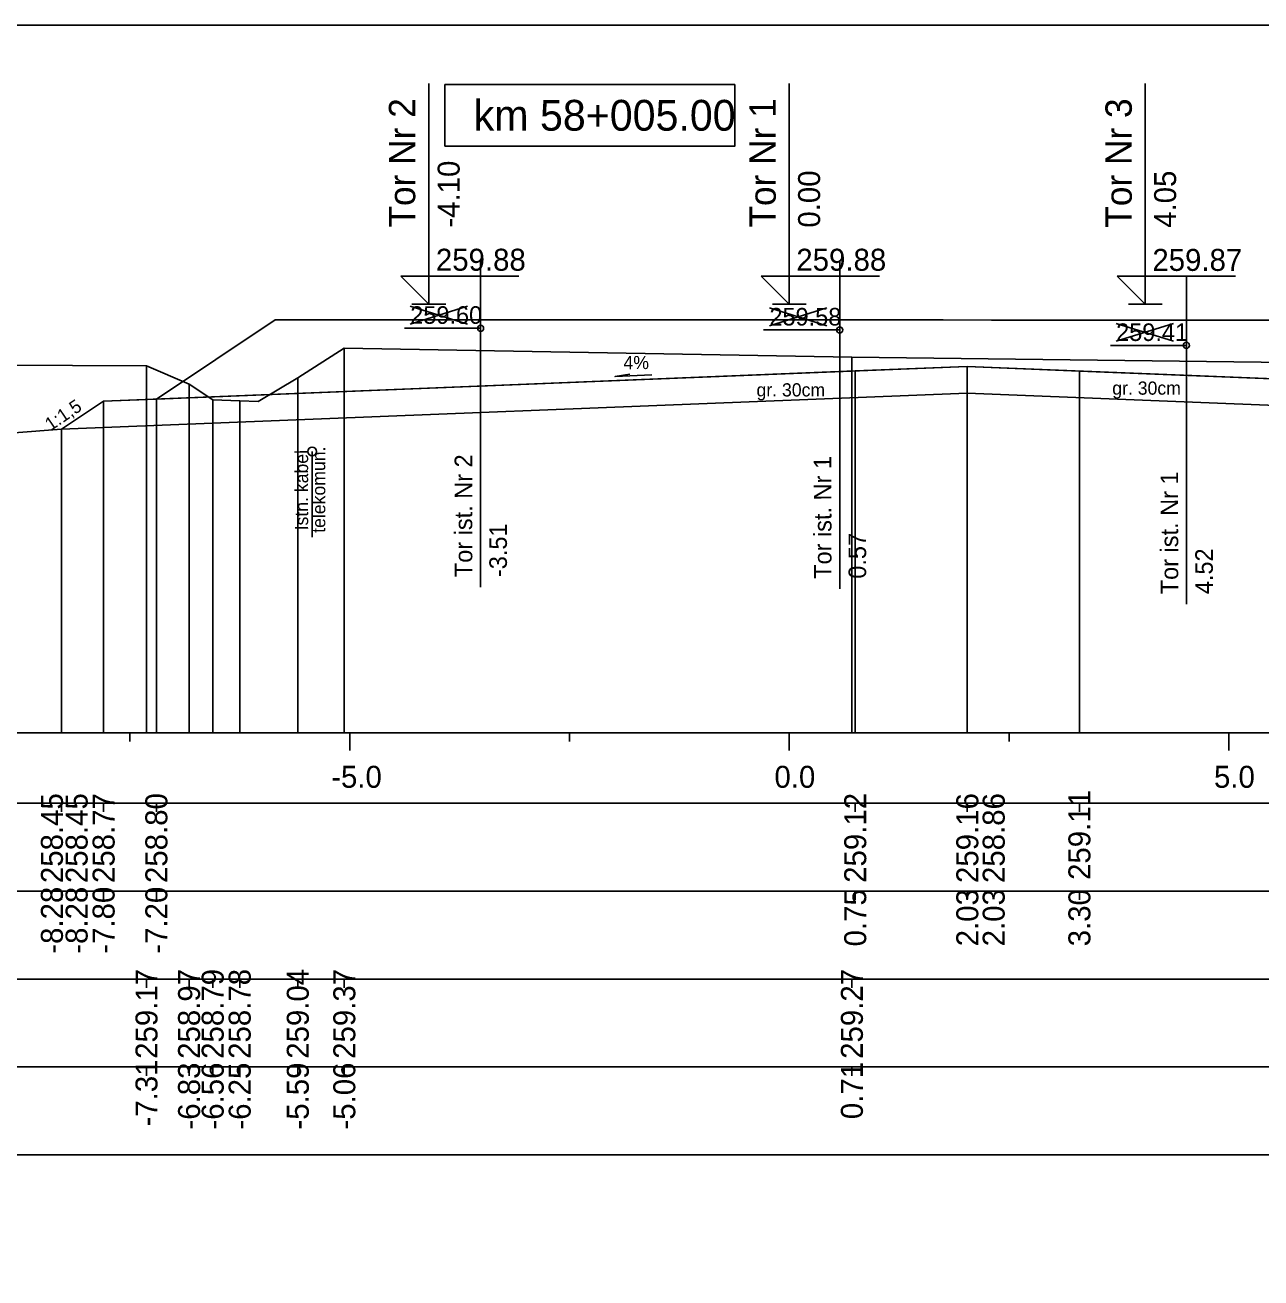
# Model space of a CAD drawing. Extents: x 6516023 to 6560129, y 5513077 to 5529206.
# Drawn here: x 6516478.82 to 6516492.88, y 5514565.91 to 5514580.16 of the extents above; entities that cross this region are included whole.
import ezdxf

# ---------------------------------------------------------------- set-up
doc = ezdxf.new("R2010")
doc.units = 0
for name, color, linetype in [('IR_default', 7, 'Continuous'), ('TOR_PRZEK_P-kable', 7, 'Continuous'), ('TOR_PRZEK_P-komponent', 7, 'Continuous'), ('TOR_PRZEK_P-opisy', 7, 'Continuous'), ('TOR_PRZEK_P-tabelka istniejace', 7, 'Continuous'), ('TOR_PRZEK_P-tabelka projektowane', 7, 'Continuous'), ('TOR_PRZEK_P-teren istniejacy', 7, 'Continuous'), ('TOR_PRZEK_P-tory istniejace', 7, 'Continuous'), ('TOR_PRZEK_P-tory projektowane', 7, 'Continuous'), ('TOR_PRZEK_P-uklad odniesienia', 7, 'Continuous'), ('TOR_PRZEK_P-warstwa ochronna I', 7, 'Continuous'), ('TOR_PRZEK_P-warstwa ochronna II', 7, 'Continuous'), ('TOR_RAMKI-ramka+tabelka 1', 7, 'Continuous')]:
    doc.layers.add(name, color=color, linetype=linetype)

msp = doc.modelspace()

# ---------------------------------------------------------------- linework, layer by layer
at = {"layer": 'IR_default'}
msp.add_lwpolyline([(6516476.538, 5514575.351), (6516479.234, 5514575.559), (6516479.713, 5514575.878), (6516480.313, 5514575.902), (6516481.663, 5514576.802), (6516482.159, 5514576.802), (6516483.413, 5514576.802), (6516485.163, 5514576.802), (6516485.763, 5514576.802), (6516487.513, 5514576.802), (6516489.263, 5514576.802), (6516489.813, 5514576.8), (6516491.563, 5514576.8), (6516493.313, 5514576.8), (6516493.863, 5514576.802), (6516497.363, 5514576.802), (6516498.711, 5514575.904), (6516499.313, 5514575.88), (6516499.792, 5514575.561), (6516501.613, 5514575.388), (6516503.573, 5514574.081), (6516504.053, 5514573.761), (6516504.453, 5514573.761), (6516506.147, 5514574.891)], dxfattribs=at)
at = {"layer": 'TOR_PRZEK_P-kable'}
msp.add_line((6516482.085, 5514575.307), (6516482.085, 5514574.333), dxfattribs=at)
msp.add_circle((6516482.085, 5514575.307), 0.05, dxfattribs=at)
at = {"layer": 'TOR_PRZEK_P-komponent'}
for points in [[(6516481.663, 5514576.802), (6516483.413, 5514576.802), (6516482.159, 5514576.802), (6516485.163, 5514576.802), (6516485.763, 5514576.802), (6516487.513, 5514576.802), (6516489.263, 5514576.802), (6516489.813, 5514576.8), (6516491.563, 5514576.8), (6516493.313, 5514576.8), (6516493.863, 5514576.802), (6516497.363, 5514576.802), (6516498.711, 5514575.904), (6516489.538, 5514576.271), (6516480.313, 5514575.902)], [(6516479.713, 5514575.878), (6516489.538, 5514576.271), (6516499.313, 5514575.88), (6516499.792, 5514575.561), (6516489.538, 5514575.971), (6516479.234, 5514575.559)]]:
    msp.add_lwpolyline(points, close=True, dxfattribs=at)
at = {"layer": 'TOR_PRZEK_P-opisy'}
msp.add_lwpolyline([(6516485.95, 5514576.177), (6516485.532, 5514576.158), (6516485.7, 5514576.186)], dxfattribs=at)
at = {"layer": 'TOR_PRZEK_P-tabelka istniejace'}
for p, q in [((6516480.201, 5514569.206), (6516480.201, 5514569.306)), ((6516480.685, 5514569.206), (6516480.685, 5514569.306)), ((6516480.954, 5514569.206), (6516480.954, 5514569.306)), ((6516481.261, 5514569.206), (6516481.261, 5514569.306)), ((6516481.922, 5514569.206), (6516481.922, 5514569.306)), ((6516482.451, 5514569.206), (6516482.451, 5514569.306)), ((6516488.225, 5514569.206), (6516488.225, 5514569.306)), ((6516446.663, 5514568.306), (6516525.463, 5514568.306)), ((6516480.201, 5514568.206), (6516480.201, 5514568.306)), ((6516480.685, 5514568.206), (6516480.685, 5514568.306)), ((6516480.954, 5514568.206), (6516480.954, 5514568.306)), ((6516481.261, 5514568.206), (6516481.261, 5514568.306)), ((6516481.922, 5514568.206), (6516481.922, 5514568.306)), ((6516482.451, 5514568.206), (6516482.451, 5514568.306)), ((6516488.225, 5514568.206), (6516488.225, 5514568.306))]:
    msp.add_line(p, q, dxfattribs=at)
for points in [[(6516482.451, 5514576.48), (6516482.451, 5514572.306), (6516482.451, 5514572.176), (6516482.451, 5514572.106)], [(6516488.225, 5514576.378), (6516488.225, 5514572.306), (6516488.225, 5514572.176), (6516488.225, 5514572.106)], [(6516480.201, 5514576.279), (6516480.201, 5514572.306), (6516480.201, 5514572.176), (6516480.201, 5514572.106)], [(6516480.685, 5514576.071), (6516480.685, 5514572.306), (6516480.685, 5514572.176), (6516480.685, 5514572.106)], [(6516481.922, 5514576.144), (6516481.922, 5514572.306), (6516481.922, 5514572.176), (6516481.922, 5514572.106)], [(6516480.954, 5514575.894), (6516480.954, 5514572.306), (6516480.954, 5514572.176), (6516480.954, 5514572.106)], [(6516481.261, 5514575.883), (6516481.261, 5514572.306), (6516481.261, 5514572.176), (6516481.261, 5514572.106)]]:
    msp.add_lwpolyline(points, dxfattribs=at)
msp.add_lwpolyline([(6516446.663, 5514569.306), (6516446.663, 5514567.306), (6516525.463, 5514567.306), (6516525.463, 5514569.306)], close=True, dxfattribs=at)
at = {"layer": 'TOR_PRZEK_P-tabelka projektowane'}
for p, q in [((6516479.234, 5514571.206), (6516479.234, 5514571.306)), ((6516479.713, 5514571.206), (6516479.713, 5514571.306)), ((6516480.313, 5514571.206), (6516480.313, 5514571.306)), ((6516488.263, 5514571.206), (6516488.263, 5514571.306)), ((6516489.538, 5514571.206), (6516489.538, 5514571.306)), ((6516490.813, 5514571.206), (6516490.813, 5514571.306)), ((6516446.663, 5514570.306), (6516525.463, 5514570.306)), ((6516479.234, 5514570.206), (6516479.234, 5514570.306)), ((6516479.713, 5514570.206), (6516479.713, 5514570.306)), ((6516480.313, 5514570.206), (6516480.313, 5514570.306)), ((6516488.263, 5514570.206), (6516488.263, 5514570.306)), ((6516489.538, 5514570.206), (6516489.538, 5514570.306)), ((6516490.813, 5514570.206), (6516490.813, 5514570.306))]:
    msp.add_line(p, q, dxfattribs=at)
for points in [[(6516488.263, 5514576.222), (6516488.263, 5514572.306), (6516488.263, 5514572.176), (6516488.263, 5514572.106)], [(6516489.538, 5514576.271), (6516489.538, 5514572.306), (6516489.538, 5514572.176), (6516489.538, 5514572.106)], [(6516490.813, 5514576.22), (6516490.813, 5514572.306), (6516490.813, 5514572.176), (6516490.813, 5514572.106)], [(6516479.713, 5514575.878), (6516479.713, 5514572.306), (6516479.713, 5514572.176), (6516479.713, 5514572.106)], [(6516480.313, 5514575.902), (6516480.313, 5514572.306), (6516480.313, 5514572.176), (6516480.313, 5514572.106)], [(6516489.538, 5514575.971), (6516489.538, 5514572.306), (6516489.538, 5514572.176), (6516489.538, 5514572.106)], [(6516479.234, 5514575.559), (6516479.234, 5514572.306), (6516479.234, 5514572.176), (6516479.234, 5514572.106)]]:
    msp.add_lwpolyline(points, dxfattribs=at)
msp.add_lwpolyline([(6516446.663, 5514571.306), (6516446.663, 5514569.306), (6516525.463, 5514569.306), (6516525.463, 5514571.306)], close=True, dxfattribs=at)
at = {"layer": 'TOR_PRZEK_P-teren istniejacy'}
msp.add_lwpolyline([(6516478.514, 5514576.289), (6516480.201, 5514576.279), (6516480.685, 5514576.071), (6516480.954, 5514575.894), (6516481.261, 5514575.883), (6516481.472, 5514575.876), (6516481.922, 5514576.144), (6516482.451, 5514576.48), (6516488.225, 5514576.378), (6516493.502, 5514576.313), (6516494.012, 5514576.089), (6516494.518, 5514575.847), (6516496.252, 5514575.69), (6516497.672, 5514575.648), (6516498.668, 5514575.002), (6516499.574, 5514574.449), (6516500.268, 5514574.424), (6516500.499, 5514574.414), (6516501.115, 5514574.656), (6516501.649, 5514574.889), (6516505.256, 5514574.922), (6516508.869, 5514574.795)], dxfattribs=at)
at = {"layer": 'TOR_PRZEK_P-tory istniejace'}
for p, q in [((6516484.001, 5514577.483), (6516484.001, 5514573.763)), ((6516488.086, 5514577.464), (6516488.086, 5514573.744)), ((6516492.03, 5514577.288), (6516492.03, 5514573.568)), ((6516483.201, 5514576.755), (6516483.853, 5514576.958)), ((6516483.201, 5514576.958), (6516483.853, 5514576.755)), ((6516487.287, 5514576.736), (6516487.939, 5514576.939)), ((6516487.287, 5514576.939), (6516487.939, 5514576.736)), ((6516491.231, 5514576.56), (6516491.883, 5514576.763)), ((6516491.231, 5514576.763), (6516491.883, 5514576.56)), ((6516484.001, 5514576.708), (6516483.135, 5514576.708)), ((6516488.087, 5514576.689), (6516487.221, 5514576.689)), ((6516492.031, 5514576.513), (6516491.165, 5514576.513))]:
    msp.add_line(p, q, dxfattribs=at)
for centre in [(6516484.001, 5514576.708), (6516488.087, 5514576.689), (6516492.031, 5514576.513)]:
    msp.add_circle(centre, 0.035, dxfattribs=at)
at = {"layer": 'TOR_PRZEK_P-tory projektowane'}
for p, q in [((6516483.413, 5514577.859), (6516483.413, 5514579.491)), ((6516487.513, 5514577.859), (6516487.513, 5514579.491)), ((6516491.563, 5514577.857), (6516491.563, 5514579.49)), ((6516483.413, 5514577.859), (6516483.413, 5514576.982)), ((6516487.513, 5514577.859), (6516487.513, 5514576.982)), ((6516491.563, 5514577.857), (6516491.563, 5514576.98)), ((6516483.413, 5514576.982), (6516483.094, 5514577.301)), ((6516483.094, 5514577.301), (6516484.438, 5514577.301)), ((6516487.513, 5514576.982), (6516487.194, 5514577.301)), ((6516487.194, 5514577.301), (6516488.538, 5514577.301)), ((6516491.563, 5514576.98), (6516491.244, 5514577.299)), ((6516491.244, 5514577.299), (6516492.588, 5514577.299)), ((6516483.221, 5514576.982), (6516483.605, 5514576.982)), ((6516487.321, 5514576.982), (6516487.705, 5514576.982)), ((6516491.371, 5514576.98), (6516491.755, 5514576.98))]:
    msp.add_line(p, q, dxfattribs=at)
at = {"layer": 'TOR_PRZEK_P-uklad odniesienia'}
for p, q in [((6516450.463, 5514572.106), (6516525.463, 5514572.106)), ((6516480.013, 5514572.006), (6516480.013, 5514572.106)), ((6516482.513, 5514571.906), (6516482.513, 5514572.106)), ((6516485.013, 5514572.006), (6516485.013, 5514572.106)), ((6516487.513, 5514571.906), (6516487.513, 5514572.106)), ((6516490.013, 5514572.006), (6516490.013, 5514572.106)), ((6516492.513, 5514571.906), (6516492.513, 5514572.106))]:
    msp.add_line(p, q, dxfattribs=at)
msp.add_lwpolyline([(6516486.895, 5514579.48), (6516483.595, 5514579.48), (6516483.595, 5514578.78), (6516486.895, 5514578.78)], close=True, dxfattribs=at)
at = {"layer": 'TOR_PRZEK_P-warstwa ochronna I'}
msp.add_lwpolyline([(6516479.234, 5514575.559), (6516489.538, 5514575.971), (6516499.792, 5514575.561)], dxfattribs=at)
at = {"layer": 'TOR_PRZEK_P-warstwa ochronna II'}
msp.add_lwpolyline([(6516469.601, 5514573.979), (6516471.655, 5514573.882), (6516472.273, 5514573.47), (6516473.023, 5514573.47), (6516476.538, 5514575.351), (6516479.234, 5514575.559), (6516479.713, 5514575.878), (6516480.313, 5514575.902), (6516488.263, 5514576.222), (6516489.538, 5514576.271), (6516490.813, 5514576.22), (6516498.711, 5514575.904), (6516499.313, 5514575.88), (6516499.792, 5514575.561), (6516501.613, 5514575.388), (6516503.573, 5514574.081), (6516504.053, 5514573.761), (6516504.453, 5514573.761), (6516506.147, 5514574.891)], dxfattribs=at)
at = {"layer": 'TOR_RAMKI-ramka+tabelka 1'}
msp.add_lwpolyline([(6516362.013, 5514580.156), (6516609.513, 5514580.156), (6516609.513, 5514551.656), (6516362.013, 5514551.656)], close=True, dxfattribs=at)

# ---------------------------------------------------------------- texts
at = {"layer": 'TOR_PRZEK_P-kable'}
for s, height, p in [('Istn. kabel', 0.14999, (6516482.04, 5514574.409)), ('telekomun.', 0.15, (6516482.235, 5514574.381))]:
    msp.add_text(s, height=height, rotation=90.0511, dxfattribs=at).set_placement(p)
at = {"layer": 'TOR_PRZEK_P-opisy'}
for s, rotation, p in [('4%', 0.1515, (6516485.627, 5514576.242)), ('1:1,5', 34.0701, (6516479.11, 5514575.535))]:
    msp.add_text(s, height=0.15, rotation=rotation, dxfattribs=at).set_placement(p)
at = {"layer": 'TOR_PRZEK_P-tabelka istniejace'}
for s, p in [('259.17', (6516480.326, 5514568.398)), ('258.97', (6516480.81, 5514568.398)), ('258.79', (6516481.079, 5514568.398)), ('258.78', (6516481.386, 5514568.398)), ('259.04', (6516482.047, 5514568.399)), ('259.37', (6516482.576, 5514568.398)), ('259.27', (6516488.35, 5514568.398)), ('-7.31', (6516480.326, 5514567.629)), ('-6.83', (6516480.81, 5514567.594)), ('-6.56', (6516481.079, 5514567.594)), ('-6.25', (6516481.386, 5514567.593)), ('-5.59', (6516482.047, 5514567.594)), ('-5.06', (6516482.576, 5514567.594)), ('0.71', (6516488.35, 5514567.712))]:
    msp.add_text(s, height=0.25, rotation=90, dxfattribs=at).set_placement(p)
at = {"layer": 'TOR_PRZEK_P-tabelka projektowane'}
for s, p in [('258.45', (6516479.25, 5514570.397)), ('258.45', (6516479.531, 5514570.397)), ('258.77', (6516479.838, 5514570.398)), ('258.80', (6516480.438, 5514570.398)), ('259.12', (6516488.388, 5514570.4)), ('259.16', (6516489.663, 5514570.398)), ('258.86', (6516489.963, 5514570.398)), ('259.11', (6516490.938, 5514570.433)), ('-8.28', (6516479.25, 5514569.594)), ('-8.28', (6516479.531, 5514569.594)), ('-7.80', (6516479.838, 5514569.594)), ('-7.20', (6516480.438, 5514569.594)), ('0.75', (6516488.388, 5514569.677)), ('2.03', (6516489.663, 5514569.678)), ('2.03', (6516489.963, 5514569.678)), ('3.30', (6516490.938, 5514569.678))]:
    msp.add_text(s, height=0.25, rotation=90, dxfattribs=at).set_placement(p)
at = {"layer": 'TOR_PRZEK_P-tory istniejace'}
for s, p in [('259.60', (6516483.201, 5514576.758)), ('259.58', (6516487.287, 5514576.739)), ('259.41', (6516491.231, 5514576.563))]:
    msp.add_text(s, height=0.2, dxfattribs=at).set_placement(p)
for s, rotation, p in [('Tor ist. Nr 2', 90.0511, (6516483.907, 5514573.877)), ('Tor ist. Nr 1', 90.0511, (6516487.993, 5514573.858)), ('Tor ist. Nr 1', 90.0511, (6516491.937, 5514573.682)), ('-3.51', 90, (6516484.301, 5514573.878)), ('0.57', 90, (6516488.387, 5514573.859)), ('4.52', 90, (6516492.331, 5514573.683))]:
    msp.add_text(s, height=0.2, rotation=rotation, dxfattribs=at).set_placement(p)
at = {"layer": 'TOR_PRZEK_P-tory projektowane'}
for s, height, p in [('Tor Nr 2', 0.3, (6516483.258, 5514577.853)), ('Tor Nr 1', 0.3, (6516487.359, 5514577.853)), ('Tor Nr 3', 0.3, (6516491.409, 5514577.851)), ('-4.10', 0.25, (6516483.763, 5514577.852)), ('0.00', 0.25, (6516487.863, 5514577.852)), ('4.05', 0.25, (6516491.913, 5514577.85))]:
    msp.add_text(s, height=height, rotation=90, dxfattribs=at).set_placement(p)
for s, p in [('259.88', (6516483.493, 5514577.362)), ('259.88', (6516487.593, 5514577.362)), ('259.87', (6516491.643, 5514577.36))]:
    msp.add_text(s, height=0.25, dxfattribs=at).set_placement(p)
at = {"layer": 'TOR_PRZEK_P-uklad odniesienia'}
for s, height, p in [('km 58+005.00', 0.35, (6516483.923, 5514578.955)), ('-5.0', 0.25, (6516482.302, 5514571.481)), ('0.0', 0.25, (6516487.344, 5514571.481)), ('5.0', 0.25, (6516492.344, 5514571.481))]:
    msp.add_text(s, height=height, dxfattribs=at).set_placement(p)
at = {"layer": 'TOR_PRZEK_P-warstwa ochronna I'}
for p in [(6516487.14, 5514575.932), (6516491.187, 5514575.952)]:
    msp.add_text('gr. 30cm', height=0.15, dxfattribs=at).set_placement(p)

doc.saveas('drawing.dxf')
